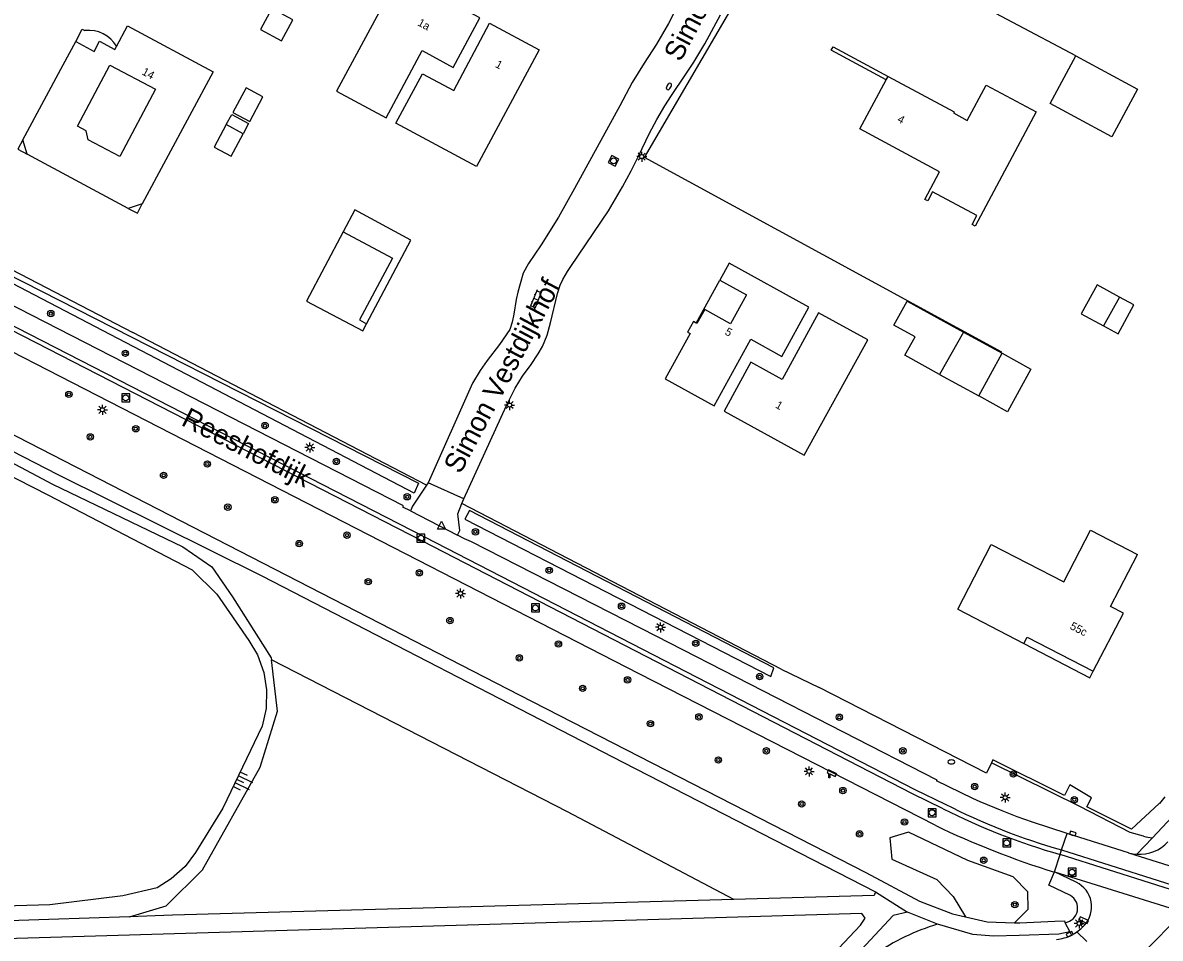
# Model space of a CAD drawing. Extents: x 128999 to 131010, y 395498 to 399007.
# Drawn here: x 130169.8 to 130311.9, y 397890.8 to 398005.2 of the extents above; entities that cross this region are included whole.
import ezdxf

# ---------------------------------------------------------------- set-up
doc = ezdxf.new("R2010")
doc.units = 0
for name, color, linetype in [('gg-afsc-draadraster', 7, 'Continuous'), ('gg-afsc-erfafscheiding', 7, 'Continuous'), ('gg-afsc-haag', 7, 'Continuous'), ('gg-afsc-hekwerk', 7, 'Continuous'), ('gg-afsc-muur', 7, 'Continuous'), ('gg-anno-huisnummerreeks BGT', 7, 'Continuous'), ('gg-anno-openbare ruimte label', 7, 'Continuous'), ('gg-bbg-bijgebouw', 7, 'Continuous'), ('gg-bbg-gedigitaliseerde bebouwing', 7, 'Continuous'), ('gg-bbg-gedigitaliseerde bijgebouw', 7, 'Continuous'), ('gg-bbg-hoofdgebouw', 7, 'Continuous'), ('gg-bbg-luifel en loopbrug', 7, 'Continuous'), ('gg-bbg-onder overbouw', 7, 'Continuous'), ('gg-bbg-pand overbouw', 7, 'Continuous'), ('gg-knt-bovenkant onderkant talud', 7, 'Continuous'), ('gg-knt-verharding', 7, 'Continuous'), ('gg-knt-verharding nz', 7, 'Continuous'), ('gg-kntw-greppel-droge sloot', 7, 'Continuous'), ('gt-grn-groengrens', 7, 'Continuous'), ('gt-grn-vlakafsluiter', 7, 'Continuous'), ('gt-grn-weggrens', 7, 'Continuous'), ('gt-symb-boom', 7, 'Continuous'), ('gt-symb-brandkraan', 7, 'Continuous'), ('gt-symb-camera', 7, 'Continuous'), ('gt-symb-klinker verharding', 7, 'Continuous'), ('gt-symb-kolk', 7, 'Continuous'), ('gt-symb-lichtmast', 7, 'Continuous'), ('gt-symb-rioolschacht', 7, 'Continuous'), ('gt-symb-talud symbool', 7, 'Continuous'), ('gt-symb-waterafsluiter', 7, 'Continuous')]:
    doc.layers.add(name, color=color, linetype=linetype)

# ---------------------------------------------------------------- blocks, each defined once
blk = doc.blocks.new('gt0-BOOM')
at = {"layer": 'gt-symb-boom'}
for radius in [0.4, 0.2]:
    blk.add_circle((0, 0), radius, dxfattribs=at)
blk = doc.blocks.new('gt0-RS')
at = {"layer": 'gt-symb-rioolschacht'}
blk.add_lwpolyline([(-0.5, -0.5), (0.5, -0.5), (0.5, 0.5), (-0.5, 0.5)], close=True, dxfattribs=at)
blk.add_circle((0, 0), 0.375, dxfattribs=at)
blk = doc.blocks.new('gt0-KOLK')
at = {"layer": 'gt-symb-kolk'}
blk.add_lwpolyline([(0, 0), (0.38, 0), (0.38, 0.4), (-0.38, 0.4), (-0.38, 0), (0, 0)], dxfattribs=at)
blk = doc.blocks.new('gt0-CAMERA')
at = {"layer": 'gt-symb-camera'}
for points in [[(0.07, 0.48), (0.75, 0.16), (0.92, 0.51), (-0.12, 1), (-0.28, 0.65), (-0.07, 0.55)], [(0.07, 0.48), (0.07, 0), (-0.07, 0), (-0.07, 0.55)]]:
    blk.add_lwpolyline(points, dxfattribs=at)
blk = doc.blocks.new('gt0-LMAST')
at = {"layer": 'gt-symb-lichtmast'}
for p, q in [((-0.18, 0.17), (-0.45, 0.44)), ((-0.01, 0.25), (-0.01, 0.62)), ((0.17, 0.17), (0.44, 0.44)), ((-0.26, 0), (-0.63, 0)), ((-0.18, -0.18), (-0.45, -0.45)), ((-0.01, -0.25), (-0.01, -0.63)), ((0.44, -0.45), (0.17, -0.18)), ((0.24, 0), (0.62, 0))]:
    blk.add_line(p, q, dxfattribs=at)
blk.add_circle((-0.01, 0), 0.25, dxfattribs=at)
blk = doc.blocks.new('gt0-BR')
at = {"layer": 'gt-symb-brandkraan'}
for centre, radius, start, end in [((-0.24, 0), 0.206, 107.5669, 252.4331), ((0.6, -2.66), 3, 106.892, 107.5669), ((0, -0.69), 0.938, 73.108, 106.892), ((-0.6, -2.66), 3, 72.4331, 73.108), ((0.24, 0), 0.206, 287.567, 72.4331), ((0.6, 2.66), 3, 252.4331, 253.108), ((0, 0.69), 0.938, 253.108, 286.8921), ((-0.6, 2.66), 3, 286.8921, 287.567)]:
    blk.add_arc(centre, radius, start, end, dxfattribs=at)
blk = doc.blocks.new('gt0-WAFSL')
at = {"layer": 'gt-symb-waterafsluiter'}
for p, q in [((-0.5, -0.33), (0, 0.67)), ((0, 0.67), (0.5, -0.33)), ((0.5, -0.33), (-0.5, -0.33))]:
    blk.add_line(p, q, dxfattribs=at)
blk = doc.blocks.new('gt0-KL1')
at = {"layer": 'gt-symb-klinker verharding'}
for p, q in [((-1.15, 0.3), (1.15, 0.3)), ((-1, -0.3), (-1, 0.3)), ((-0.5, 0.3), (-0.5, 0.45)), ((0, -0.3), (0, 0.3)), ((0.5, 0.3), (0.5, 0.45)), ((1, -0.3), (1, 0.3)), ((-1.15, -0.3), (1.15, -0.3)), ((-0.5, -0.45), (-0.5, -0.3)), ((0.5, -0.45), (0.5, -0.3))]:
    blk.add_line(p, q, dxfattribs=at)
blk = doc.blocks.new('gt0-TALUD_1')
at = {"layer": 'gt-symb-talud symbool'}
for p, q in [((-1, -1), (-1, 0)), ((-0.5, -2), (-0.5, 0)), ((0, -1), (0, 0)), ((0.5, -2), (0.5, 0)), ((1, -1), (1, 0))]:
    blk.add_line(p, q, dxfattribs=at)

msp = doc.modelspace()

# ---------------------------------------------------------------- linework, layer by layer
at = {"layer": 'gg-afsc-draadraster'}
msp.add_lwpolyline([(130095.84, 397985.7), (130097.05, 397985.03), (130124.99, 397970.69), (130172.87, 397946.21), (130190.93, 397936.85), (130194.01, 397933.79), (130198, 397928.03), (130199.11, 397926.21), (130199.87, 397924.03), (130200.22, 397921.83), (130200.2, 397919.5), (130199.69, 397917.31), (130194.77, 397907.04), (130191.36, 397901.51), (130190.07, 397899.74), (130188.3, 397898.2), (130186.54, 397897.08), (130182.25, 397896.07), (130173.15, 397894.95), (130148.77, 397894.24), (130117.39, 397893.45), (130066.72, 397892.13), (130045.59, 397891.46)], dxfattribs=at)
at = {"layer": 'gg-afsc-erfafscheiding'}
for p, q in [((130220.23, 397947.44), (130183.51, 397966.52)), ((130264.56, 397924.41), (130224.65, 397945.15)), ((130290.2, 397911.42), (130269.28, 397922.12))]:
    msp.add_line(p, q, dxfattribs=at)
at = {"layer": 'gg-afsc-haag'}
msp.add_lwpolyline([(130311.82, 397907.63), (130311.81, 397907.64), (130308.33, 397904.43), (130302.77, 397907.23), (130303.34, 397908.35), (130300.65, 397909.97), (130299.97, 397908.62), (130291.02, 397913.09)], dxfattribs=at)
at = {"layer": 'gg-afsc-hekwerk'}
for points in [[(130301.39, 398001.11), (130285.65, 398009.49), (130284.55, 398007.41), (130263.84, 398018.19), (130262.95, 398016.45)], [(130292.12, 397964.05), (130247.47, 397988.42), (130258.12, 398006.66)], [(130118.16, 398000), (130136.95, 397990.71), (130183.51, 397966.52)]]:
    msp.add_lwpolyline(points, dxfattribs=at)
at = {"layer": 'gg-afsc-muur'}
msp.add_lwpolyline([(130277.69, 397998.13), (130270.81, 398001.83), (130271.03, 398002.22), (130277.92, 397998.54)], dxfattribs=at)
at = {"layer": 'gg-bbg-bijgebouw'}
for points in [[(130301.39, 398001.11), (130309.11, 397996.95), (130305.89, 397990.99), (130298.17, 397995.15), (130301.39, 398001.11)], [(130209.8, 397979.09), (130205.24, 397970.46), (130212.28, 397966.75), (130212.74, 397967.62)], [(130209.8, 397979.09), (130215.98, 397975.83), (130211.85, 397968.09), (130212.74, 397967.62)]]:
    msp.add_lwpolyline(points, dxfattribs=at)
at = {"layer": 'gg-bbg-gedigitaliseerde bebouwing'}
msp.add_lwpolyline([(130180.65, 397999.96), (130186.34, 397996.95), (130181.88, 397988.53), (130177.92, 397990.62), (130177.67, 397991.74), (130176.6, 397992.31), (130180.65, 397999.96)], dxfattribs=at)
at = {"layer": 'gg-bbg-gedigitaliseerde bijgebouw'}
for p, q in [((130195.19, 397992.51), (130193.69, 397989.7)), ((130197.3, 397991.37), (130195.19, 397992.51)), ((130306.83, 397970.96), (130304.86, 397967.34)), ((130287.35, 397966.57), (130284.36, 397961.28)), ((130304.86, 397967.34), (130306.66, 397966.36)), ((130289.25, 397958.59), (130292.16, 397963.93))]:
    msp.add_line(p, q, dxfattribs=at)
for points in [[(130200.9, 398007.03), (130199.48, 398004.41), (130202.1, 398002.98), (130203.52, 398005.61), (130200.9, 398007.03)], [(130193.69, 397989.7), (130195.8, 397988.57), (130197.3, 397991.37)], [(130284.36, 397961.28), (130280.02, 397963.67), (130281.29, 397965.98), (130278.63, 397967.44), (130280.29, 397970.46), (130287.35, 397966.57)], [(130306.66, 397966.36), (130308.63, 397969.98), (130306.83, 397970.96)], [(130292.16, 397963.93), (130295.76, 397961.95), (130292.83, 397956.62), (130289.25, 397958.59)]]:
    msp.add_lwpolyline(points, dxfattribs=at)
at = {"layer": 'gg-bbg-hoofdgebouw'}
for p, q in [((130174.82, 398000), (130176.37, 398002.89)), ((130169.78, 397990.61), (130174.82, 398000)), ((130274.4, 397991.99), (130277.69, 397998.13)), ((130277.69, 397998.13), (130277.92, 397998.54)), ((130182.95, 397982.04), (130170.32, 397988.83)), ((130286.65, 397931.92), (130294.89, 397927.64))]:
    msp.add_line(p, q, dxfattribs=at)
for points in [[(130208.95, 397996.71), (130215.17, 397993.36), (130219.69, 398001.76), (130223.57, 397999.66), (130226.87, 398005.87), (130216.79, 398011.25), (130208.95, 397996.71)], [(130181.49, 398002.3), (130182.86, 398004.85), (130193.57, 397999.11), (130184.7, 397982.6)], [(130216.4, 397992.69), (130219.73, 397998.86), (130223.63, 397996.76), (130228.1, 398005.2), (130234.31, 398001.87), (130226.47, 397987.26), (130216.4, 397992.69)], [(130176.37, 398002.89), (130178.69, 398001.67), (130179.35, 398002.93), (130181.28, 398001.91), (130181.49, 398002.3)], [(130277.92, 397998.54), (130286.18, 397994.13), (130286.09, 397993.97), (130287.82, 397993.04), (130290.19, 397997.44), (130296.43, 397994.1), (130288.78, 397979.82), (130288.41, 397980.02), (130289.01, 397981.14), (130283.48, 397984.09), (130282.88, 397982.97), (130282.51, 397983.17), (130284.36, 397986.63), (130274.4, 397991.99)], [(130253.91, 397967.7), (130253.58, 397967.89), (130252.85, 397966.56), (130253.17, 397966.38), (130250.05, 397960.73), (130256.18, 397957.35), (130260.76, 397965.67), (130264.63, 397963.54), (130268.01, 397969.67), (130258.04, 397975.17), (130256.89, 397973.08)], [(130256.89, 397973.08), (130260.22, 397971.23), (130258.22, 397967.62), (130255, 397969.4), (130254.03, 397967.64), (130253.91, 397967.7)], [(130257.41, 397956.67), (130267.41, 397951.17), (130275.37, 397965.62), (130269.22, 397968.99), (130264.66, 397960.66), (130260.78, 397962.8), (130257.41, 397956.67)], [(130286.65, 397931.92), (130290.82, 397940), (130299.87, 397935.33), (130303.22, 397941.82), (130309.09, 397938.75)], [(130303.56, 397924.16), (130307.34, 397931.45), (130305.73, 397932.28), (130309.09, 397938.75)], [(130294.89, 397927.64), (130295.29, 397928.42), (130303.56, 397924.16)]]:
    msp.add_lwpolyline(points, dxfattribs=at)
at = {"layer": 'gg-bbg-luifel en loopbrug'}
for p, q in [((130253.91, 397967.7), (130256.89, 397973.08)), ((130287.35, 397966.57), (130292.16, 397963.93)), ((130284.36, 397961.28), (130289.25, 397958.59))]:
    msp.add_line(p, q, dxfattribs=at)
for points in [[(130176.37, 398002.89), (130177.2, 398004.45), (130177.53, 398004.27)], [(130198.12, 397992.89), (130199.78, 397995.97), (130197.66, 397997.1), (130196, 397994.02), (130198.12, 397992.89)], [(130195.19, 397992.51), (130195.88, 397993.78), (130197.99, 397992.64), (130197.3, 397991.37)], [(130212.74, 397967.62), (130218.28, 397978.08), (130211.25, 397981.84), (130209.8, 397979.09)], [(130306.83, 397970.96), (130304.03, 397972.48), (130302.06, 397968.86), (130304.86, 397967.34)], [(130294.89, 397927.64), (130303.14, 397923.35), (130303.56, 397924.16)]]:
    msp.add_lwpolyline(points, dxfattribs=at)
msp.add_arc((130177.99, 398000.23), 4.07, 30.5361, 96.4959, dxfattribs=at)
at = {"layer": 'gg-bbg-onder overbouw'}
for p, q in [((130170.32, 397988.83), (130169.78, 397990.61)), ((130184.7, 397982.6), (130182.95, 397982.04))]:
    msp.add_line(p, q, dxfattribs=at)
at = {"layer": 'gg-bbg-pand overbouw'}
for points in [[(130169.78, 397990.61), (130169.16, 397989.44), (130170.32, 397988.83)], [(130182.95, 397982.04), (130184.09, 397981.44), (130184.7, 397982.6)]]:
    msp.add_lwpolyline(points, dxfattribs=at)
at = {"layer": 'gg-knt-bovenkant onderkant talud'}
for points in [[(130094.98, 397986.12), (130095.84, 397986.15), (130101.89, 397985.74), (130126.68, 397972.4), (130173.46, 397947.57), (130189.78, 397939.73), (130193.38, 397937.22), (130195.98, 397933.46), (130200.82, 397925.84), (130200.84, 397925.61)], [(130183.11, 397893.48), (130187.7, 397894.85), (130192.23, 397899.32), (130199.45, 397912.19), (130201.6, 397919.16), (130200.84, 397925.61)]]:
    msp.add_lwpolyline(points, dxfattribs=at)
at = {"layer": 'gg-knt-verharding'}
for p, q in [((130220.41, 397947.71), (130220.23, 397947.44)), ((130224.87, 397945.71), (130220.41, 397947.71)), ((130224.65, 397945.15), (130224.87, 397945.71)), ((130218.2, 397944.24), (130224.09, 397941.18)), ((130264.56, 397924.41), (130269.28, 397922.12)), ((130290.85, 397912.73), (130290.2, 397911.42)), ((130310.96, 397903.33), (130313.44, 397905.95)), ((130299.61, 397901.83), (130300.28, 397903.9)), ((130307.96, 397901.48), (130300.28, 397903.9)), ((130309.02, 397901.29), (130310.96, 397903.33)), ((130298.71, 397899.07), (130299.42, 397901.25)), ((130299.42, 397901.25), (130299.61, 397901.83)), ((130301.43, 397897.79), (130298.71, 397899.07)), ((130284.11, 397892.53), (130280.36, 397894.04)), ((130300.02, 397892.76), (130300.64, 397891.59)), ((130300.64, 397891.59), (130300.86, 397891.18)), ((130302.76, 397890.37), (130301.52, 397891.57))]:
    msp.add_line(p, q, dxfattribs=at)
for points in [[(130254.04, 398012.16), (130250.48, 398005.15), (130248.96, 398002.57), (130247.41, 398000.18), (130245.91, 397997.79), (130244.39, 397994.87), (130238.71, 397984.51), (130236.72, 397980.93), (130234.55, 397977.49), (130232.97, 397975.15), (130232.32, 397973.92), (130231.92, 397972.61), (130231.64, 397971.55), (130231.44, 397970.64), (130231.12, 397968.82), (130230.91, 397967.83), (130230.64, 397966.88), (130229.36, 397965.01), (130227.79, 397963.02), (130226.91, 397961.79), (130225.99, 397960.19), (130220.41, 397947.71)], [(130224.87, 397945.71), (130230.23, 397957.41), (130231.29, 397959.55), (130232.24, 397961.08), (130233.31, 397962.54), (130234.18, 397963.86), (130234.73, 397964.78), (130235.31, 397966.17), (130235.73, 397967.71), (130236.59, 397971.4), (130236.93, 397972.43), (130237.27, 397973.15), (130237.86, 397974.16), (130238.24, 397974.77), (130242.95, 397981.74), (130244.72, 397984.74), (130245.79, 397986.74), (130246.71, 397988.57), (130248.09, 397991.45), (130249, 397993.14), (130250.03, 397994.88), (130250.84, 397996.17), (130252.56, 397998.69), (130253.64, 398000.33), (130255.01, 398002.61), (130256.98, 398006.25)], [(130218.2, 397944.24), (130217.26, 397944.69), (130217.33, 397944.84), (130147.66, 397980.56), (130109, 398000.35)], [(130283.79, 397904.92), (130246.79, 397923.86), (130145.19, 397976.04), (130103.12, 397997.67)], [(130100.41, 397989.02), (130141.11, 397967.84), (130188.15, 397943.7), (130231.81, 397921.23), (130275.13, 397898.99), (130281.86, 397895.41), (130285.95, 397893.83), (130287.58, 397893.46)], [(130096.65, 397988.65), (130098.5, 397988.23), (130127.4, 397972.82), (130174.07, 397948.83), (130199.73, 397936.04), (130244.74, 397912.81), (130276.35, 397896.57)], [(130220.23, 397947.44), (130218.48, 397944.82), (130218.2, 397944.24)], [(130224.09, 397941.18), (130224.4, 397941.77), (130224.13, 397943.84), (130224.65, 397945.15)], [(130300.28, 397903.9), (130295.96, 397905.3), (130294.06, 397905.97), (130292.18, 397906.7), (130289.41, 397907.85), (130288.5, 397908.28), (130283.97, 397910.45), (130284.03, 397910.55), (130248.91, 397928.57), (130225.85, 397940.36), (130224.97, 397940.74), (130224.09, 397941.18)], [(130309.84, 397903.53), (130308.16, 397903.99), (130301.9, 397907.24), (130290.85, 397912.73)], [(130307.96, 397901.48), (130308.49, 397901.36), (130309.02, 397901.29)], [(130300.7, 397896.14), (130297.99, 397897.44), (130298.71, 397899.07)], [(130276.35, 397896.57), (130276.16, 397896.13), (130258.63, 397895.64)], [(130258.63, 397895.64), (130188.46, 397893.67), (130183.11, 397893.48)], [(130274.63, 397893.88), (130084.42, 397888.25), (130084.22, 397887.67), (130089.67, 397884.68), (130093.08, 397882.32), (130126.56, 397857.37), (130165.3, 397828.82), (130193.34, 397808.58)], [(130280.36, 397894.04), (130278.57, 397893.64), (130272.88, 397887.53), (130250.84, 397864.27), (130219.37, 397830.77), (130194.12, 397803.43), (130191.53, 397804.99)], [(130195.67, 397808.52), (130215.73, 397830.08), (130274.48, 397892.43), (130275.05, 397893.3), (130274.63, 397893.88)], [(130183.11, 397893.48), (130173.03, 397893.12), (130148.02, 397892.29), (130117.32, 397891.6), (130081.5, 397890.45), (130079.82, 397890.09), (130078.47, 397889.6)], [(130300.64, 397891.59), (130299.27, 397891.31), (130294.31, 397891.15), (130291.08, 397891.03), (130288.5, 397891.25), (130284.11, 397892.53)], [(130287.58, 397893.46), (130290.31, 397892.84), (130293.72, 397892.73)], [(130293.72, 397892.73), (130294.38, 397892.71), (130298.75, 397892.91), (130299.98, 397892.95), (130300.02, 397892.76)], [(130301.52, 397891.57), (130302.01, 397891.97), (130302.46, 397892.41)], [(130313.13, 397892.32), (130307.52, 397886.6), (130307.14, 397886.29)], [(130300.86, 397891.18), (130301.2, 397891.36), (130301.52, 397891.57)]]:
    msp.add_lwpolyline(points, dxfattribs=at)
for centre, radius, start, end in [((130329.55, 397999.62), 105.18, 244.2131, 252.9516), ((130309.36, 397906.11), 4.83, 265.921, 317.1576), ((130311.46, 397909.44), 6.12, 254.7272, 265.333), ((130299.96, 397894.72), 3.4, 317.1944, 64.3986), ((130299.78, 397894.56), 1.83, 277.731, 59.7142), ((130298.45, 397895.94), 5.33, 275.4457, 296.8269)]:
    msp.add_arc(centre, radius, start, end, dxfattribs=at)
at = {"layer": 'gg-knt-verharding nz'}
for p, q in [((130307.96, 397901.48), (130325.49, 397895.96)), ((130298.71, 397899.07), (130317.11, 397893.36))]:
    msp.add_line(p, q, dxfattribs=at)
for points in [[(130284.78, 397906.98), (130280.98, 397908.85), (130219.72, 397940.43), (130146.39, 397978.08), (130063.13, 398020.91), (130023.13, 398041.44), (130023.39, 398041.97), (130063.44, 398021.4), (130146.67, 397978.58), (130219.96, 397940.98), (130281.27, 397909.39), (130285.03, 397907.56)], [(130299.61, 397901.83), (130323.76, 397894.18), (130323.58, 397893.61), (130299.42, 397901.25)]]:
    msp.add_lwpolyline(points, dxfattribs=at)
for centre, radius, start, end in [((130321.89, 397980.2), 82.08, 243.1221, 254.1154), ((130321.13, 397977.95), 79.1, 242.8467, 254.2094)]:
    msp.add_arc(centre, radius, start, end, dxfattribs=at)
at = {"layer": 'gg-kntw-greppel-droge sloot'}
for points in [[(130219.22, 397947.67), (130218.68, 397946.43), (130162.7, 397975.66), (130163.06, 397976.28), (130219.22, 397947.67)], [(130225.58, 397944.25), (130225.01, 397943.2), (130263.26, 397923.52), (130263.63, 397924.61), (130225.58, 397944.25)]]:
    msp.add_lwpolyline(points, dxfattribs=at)
at = {"layer": 'gt-grn-groengrens'}
for points in [[(130258.63, 397895.64), (130237.83, 397906.59), (130200.84, 397925.61)], [(130293.72, 397892.73), (130295.41, 397894.41), (130295.37, 397896.59), (130293.55, 397898.46), (130287.88, 397900.49), (130280.45, 397904.04), (130278.12, 397903.33), (130278.4, 397900.69), (130283.99, 397898.14), (130286.06, 397895.99), (130287.58, 397893.46)]]:
    msp.add_lwpolyline(points, dxfattribs=at)
msp.add_arc((130291.71, 397866.59), 27.03, 106.3419, 124.96, dxfattribs=at)
at = {"layer": 'gt-grn-vlakafsluiter'}
for p, q in [((130291.02, 397913.09), (130290.85, 397912.73)), ((130312.49, 397908.47), (130311.82, 397907.63))]:
    msp.add_line(p, q, dxfattribs=at)
at = {"layer": 'gt-grn-weggrens'}
msp.add_line((130276.35, 397896.57), (130280.36, 397894.04), dxfattribs=at)

# ---------------------------------------------------------------- block references
at = {"layer": 'gt-symb-boom'}
for p in [(130173.26, 397968.89), (130182.58, 397963.92), (130175.52, 397958.79), (130183.88, 397954.49), (130200.04, 397954.89), (130178.2, 397953.47), (130192.83, 397950.08), (130208.95, 397950.4), (130187.36, 397948.66), (130217.81, 397945.98), (130195.39, 397944.68), (130201.27, 397945.61), (130226.34, 397941.6), (130204.31, 397940.13), (130210.28, 397941.18), (130219.33, 397936.48), (130235.55, 397936.79), (130212.94, 397935.37), (130244.6, 397932.3), (130223.15, 397930.51), (130236.71, 397927.58), (130253.88, 397927.66), (130231.82, 397925.84), (130245.35, 397923.09), (130261.86, 397923.5), (130239.74, 397922.03), (130248.21, 397917.62), (130254.27, 397918.46), (130271.82, 397918.42), (130262.7, 397914.22), (130279.76, 397914.22), (130256.7, 397913.07), (130293.57, 397911.32), (130272.27, 397909.25), (130288.74, 397909.75), (130267.12, 397907.57), (130301.19, 397908.1), (130279.97, 397905.32), (130274.35, 397903.83), (130289.87, 397900.54), (130293.76, 397894.99)]:
    msp.add_blockref('gt0-BOOM', p, dxfattribs=at)
at = {"layer": 'gt-symb-brandkraan', "rotation": 57.70905164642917}
msp.add_blockref('gt0-BR', (130250.52, 397997.28), dxfattribs=at)
at = {"layer": 'gt-symb-brandkraan'}
msp.add_blockref('gt0-BR', (130285.82, 397912.83), dxfattribs=at)
at = {"layer": 'gt-symb-camera'}
for p in [(130270.57, 397910.85), (130302.06, 397892.48)]:
    msp.add_blockref('gt0-CAMERA', p, dxfattribs=at)
at = {"layer": 'gt-symb-klinker verharding', "rotation": -111.76950168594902}
msp.add_blockref('gt0-KL1', (130233.9, 397970.69), dxfattribs=at)
at = {"layer": 'gt-symb-kolk'}
for p, rotation in [((130300.94, 397903.69), -17.449828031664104), ((130300.7, 397891.1), 25.287451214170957)]:
    msp.add_blockref('gt0-KOLK', p, dxfattribs=dict(at, rotation=rotation))
at = {"layer": 'gt-symb-lichtmast'}
for p in [(130247.13, 397988.51), (130230.61, 397957.45), (130179.72, 397956.86), (130205.64, 397952.15), (130224.48, 397933.9), (130249.47, 397929.66), (130268.04, 397911.65), (130292.56, 397908.38), (130301.8, 397892.64)]:
    msp.add_blockref('gt0-LMAST', p, dxfattribs=at)
at = {"layer": 'gt-symb-rioolschacht', "rotation": 62.281498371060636}
msp.add_blockref('gt0-RS', (130243.6, 397987.98), dxfattribs=at)
at = {"layer": 'gt-symb-rioolschacht'}
for p in [(130182.62, 397958.35), (130219.52, 397940.8), (130233.84, 397932.09), (130283.42, 397906.48), (130292.74, 397902.71), (130300.91, 397899.03)]:
    msp.add_blockref('gt0-RS', p, dxfattribs=at)
at = {"layer": 'gt-symb-talud symbool', "xscale": 1.000113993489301, "yscale": 1.0001139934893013, "rotation": 64.40857585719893}
msp.add_blockref('gt0-TALUD_1', (130196.5, 397910.65), dxfattribs=at)
at = {"layer": 'gt-symb-waterafsluiter'}
msp.add_blockref('gt0-WAFSL', (130222.11, 397942.27), dxfattribs=at)

# ---------------------------------------------------------------- texts
at = {"layer": 'gg-anno-huisnummerreeks BGT'}
for s, rotation, p in [('1a', 331.9, (130219.02, 398004.96)), ('1', 331.8, (130228.73, 397999.75)), ('14', 331.8, (130184.56, 397998.83)), ('4', 331.8, (130278.99, 397992.91)), ('5', 331, (130257.43, 397966.33)), ('1', 331.2, (130263.75, 397957.17)), ('55c', 332.6, (130300.56, 397929.51))]:
    msp.add_text(s, height=1, rotation=rotation, dxfattribs=at).set_placement(p)
at = {"layer": 'gg-anno-openbare ruimte label'}
for s, rotation, p in [('Simon Vestdijkhof', 62, (130251.96, 398000.25)), ('Simon Vestdijkhof', 62, (130224.45, 397948.73)), ('Reeshofdijk', 333.1, (130189.43, 397955))]:
    msp.add_text(s, height=2.5, rotation=rotation, dxfattribs=at).set_placement(p)

doc.saveas('drawing.dxf')
